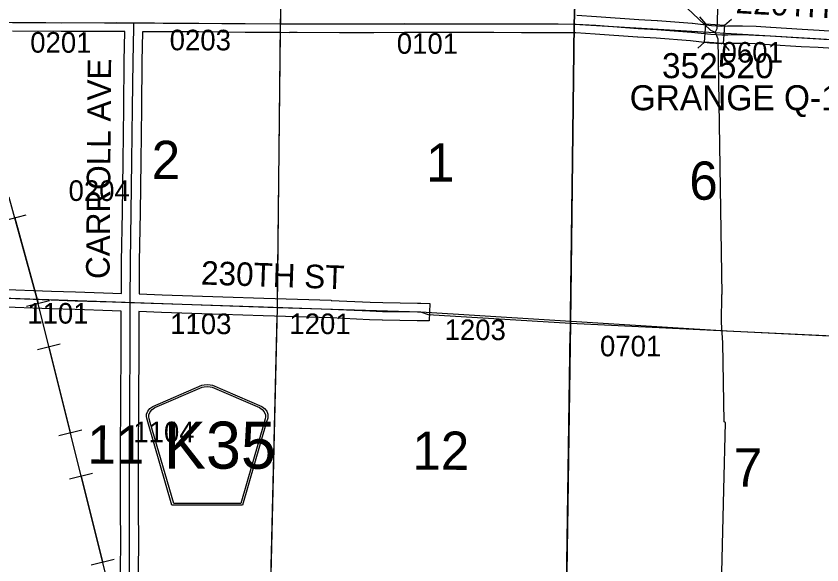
# Model space of a CAD drawing. Extents: x -157.2 to -99.3, y 12.2 to 46.2.
# Drawn here: x -142.682 to -139.945, y 27.194 to 29.059 of the extents above; entities that cross this region are included whole.
import ezdxf

# ---------------------------------------------------------------- set-up
doc = ezdxf.new("R2010")
doc.units = 0
for name, color, linetype in [('tdCoHydroRiver', 7, 'Continuous'), ('tdCoPipe', 7, 'Continuous'), ('tdCoSecRdNmbr', 7, 'Continuous'), ('tdCoSecRdTxt', 7, 'Continuous'), ('tdCoSecRteBand', 7, 'Continuous'), ('tdCoSecRteCL', 7, 'Continuous'), ('tdCoSectLine', 7, 'Continuous'), ('tdCoSectLinePart', 7, 'Continuous'), ('tdCoSectNmbr', 7, 'Continuous'), ('tdCoShieldCoRte', 7, 'Continuous'), ('tdCoStrucSec', 7, 'Continuous'), ('tdCoStrucSecCoName', 7, 'Continuous'), ('tdCoStrucSecFHWANum', 7, 'Continuous'), ('tdCoSurfEarth', 7, 'Continuous'), ('tdCoSurfGravel', 7, 'Continuous'), ('tdCoTwpBndry', 7, 'Continuous'), ('tdCoTwpBndryShd', 7, 'Continuous')]:
    doc.layers.add(name, color=color, linetype=linetype)

msp = doc.modelspace()

# ---------------------------------------------------------------- linework, layer by layer
at = {"layer": 'tdCoHydroRiver'}
for points in [[(-140.2833, 29.5185), (-140.3022, 29.0153), (-140.3073, 29.0044)], [(-140.6419, 29.3126), (-140.3229, 29.0112), (-140.3073, 29.0044)], [(-140.3073, 29.0044), (-140.2985, 28.982), (-140.2845, 28.1123)], [(-140.3116, 26.0412), (-140.2783, 27.4482), (-140.2727, 27.677), (-140.2773, 27.6803), (-140.2811, 27.9477), (-140.2855, 28.0175), (-140.2845, 28.1123)]]:
    msp.add_lwpolyline(points, dxfattribs=at)
at = {"layer": 'tdCoPipe'}
for p, q in [((-142.7262, 28.3625), (-142.6486, 28.3838)), ((-142.6471, 28.073), (-142.5689, 28.0925)), ((-142.6103, 27.9255), (-142.5323, 27.9449)), ((-142.5375, 27.6334), (-142.4593, 27.6529)), ((-142.5007, 27.4859), (-142.4226, 27.5053)), ((-142.4279, 27.1938), (-142.3497, 27.2133))]:
    msp.add_line(p, q, dxfattribs=at)
for points in [[(-141.8432, 23.4016), (-141.8037, 25.2014), (-141.7215, 25.2046), (-141.7263, 25.7254), (-141.7884, 25.7254), (-142.1314, 26.6842), (-142.2613, 26.6924), (-142.6134, 28.1042), (-142.7064, 28.4423), (-142.7747, 28.4366), (-143.0459, 29.9873), (-142.9366, 30.0834), (-143.0259, 30.3496), (-143.3894, 30.93), (-143.4518, 31.5264), (-143.4951, 31.7911), (-143.6569, 31.8084), (-143.6986, 32.0013), (-143.8537, 32.158)], [(-142.6873, 28.3731), (-142.6134, 28.1042), (-142.608, 28.0828)], [(-142.5712, 27.9352), (-142.4984, 27.6431)], [(-142.4616, 27.4956), (-142.3888, 27.2035)]]:
    msp.add_lwpolyline(points, dxfattribs=at)
at = {"layer": 'tdCoSecRteBand'}
for points in [[(-140.7777, 29.0614), (-140.7111, 29.0575), (-140.7109, 29.0575), (-140.7107, 29.0575), (-140.5667, 29.0469), (-140.5041, 29.0434), (-140.5038, 29.0434), (-140.5035, 29.0434), (-140.3861, 29.0345), (-140.3855, 29.0345), (-140.3849, 29.0344), (-140.3198, 29.0269), (-140.2849, 29.025), (-140.2653, 29.0255), (-140.2652, 29.0255), (-140.265, 29.0255), (-140.216, 29.0262), (-140.215, 29.0262), (-140.2141, 29.0262), (-140.1684, 29.024), (-140.1683, 29.024), (-140.1682, 29.024), (-140.1189, 29.0213), (-140.1188, 29.0212), (-140.1187, 29.0212), (-140.0115, 29.0146), (-139.9539, 29.0114), (-139.9538, 29.0114), (-139.9537, 29.0114), (-139.8495, 29.0047)], [(-142.3248, 28.1162), (-142.3239, 28.2249), (-142.3239, 28.225), (-142.3239, 28.2251), (-142.3211, 28.3922), (-142.3192, 28.566), (-142.3192, 28.566), (-142.3192, 28.5661), (-142.317, 28.7475), (-142.3152, 28.9054), (-142.3152, 28.9055), (-142.3152, 28.9056), (-142.3133, 29.0064), (-142.3431, 29.0067), (-142.5286, 29.0064), (-142.5288, 29.0064), (-142.5289, 29.0064), (-142.6953, 29.0074)], [(-139.8532, 28.9448), (-139.9574, 28.9515), (-140.015, 28.9547), (-140.0151, 28.9547), (-140.0152, 28.9547), (-140.1223, 28.9614), (-140.1714, 28.9641), (-140.216, 28.9662), (-140.264, 28.9655), (-140.2846, 28.965), (-140.2857, 28.965), (-140.2869, 28.965), (-140.3239, 28.967), (-140.3248, 28.9671), (-140.3257, 28.9672), (-140.3912, 28.9747), (-140.5077, 28.9836), (-140.5703, 28.987), (-140.5706, 28.987), (-140.5709, 28.987), (-140.7149, 28.9976), (-140.7805, 29.0015), (-140.8406, 29.002), (-140.9655, 29.0022), (-140.9655, 29.0022), (-140.9655, 29.0022), (-141.0592, 29.0025), (-141.1741, 29.0025), (-141.1742, 29.0025), (-141.1742, 29.0025), (-141.3624, 29.0035), (-141.4672, 29.0022), (-141.4674, 29.0022), (-141.4675, 29.0022), (-141.5837, 29.0022), (-141.5837, 29.0022), (-141.5837, 29.0022), (-141.7275, 29.0025), (-141.7276, 29.0025), (-141.7276, 29.0025), (-141.7537, 29.0026), (-141.7542, 29.0026), (-141.7542, 29.0021), (-141.784, 29.0028), (-141.8137, 29.003), (-141.9047, 29.0035), (-141.9047, 29.0035), (-141.9048, 29.0035), (-142.062, 29.0049), (-142.2119, 29.0054), (-142.212, 29.0054), (-142.2121, 29.0054), (-142.2533, 29.0058), (-142.2552, 28.9046), (-142.257, 28.7469), (-142.257, 28.7468), (-142.257, 28.7468), (-142.2592, 28.5653), (-142.2611, 28.3915), (-142.2611, 28.3914), (-142.2611, 28.3913), (-142.2639, 28.2243), (-142.2648, 28.115), (-142.2649, 28.1143), (-142.1868, 28.1117), (-142.1868, 28.1117), (-142.1868, 28.1117), (-141.9799, 28.1048), (-141.8408, 28.1004), (-141.8408, 28.1004), (-141.8408, 28.1004), (-141.6117, 28.0928), (-141.6116, 28.0927), (-141.6114, 28.0927), (-141.4792, 28.087), (-141.4367, 28.0851), (-141.3188, 28.0834), (-141.3187, 28.0834), (-141.3186, 28.0834), (-141.3072, 28.0831), (-141.2773, 28.0825), (-141.2786, 28.0225), (-141.3086, 28.0232), (-141.3198, 28.0234), (-141.4381, 28.0251), (-141.4385, 28.0251), (-141.4389, 28.0252), (-141.4818, 28.027), (-141.6139, 28.0328), (-141.8428, 28.0404), (-141.9818, 28.0449), (-141.9819, 28.0449), (-141.9819, 28.0449), (-142.1888, 28.0518), (-142.2653, 28.0543), (-142.2653, 27.9302), (-142.2653, 27.9301), (-142.2653, 27.93), (-142.2663, 27.7505), (-142.2673, 27.5738), (-142.2673, 27.4094), (-142.2668, 27.2474), (-142.2668, 27.2471), (-142.2668, 27.2469), (-142.2676, 27.2004), (-142.2679, 27.1121)], [(-142.7456, 28.1307), (-142.5618, 28.1241), (-142.4802, 28.1211), (-142.3543, 28.1172), (-142.3543, 28.1172), (-142.3543, 28.1172), (-142.3248, 28.1162)], [(-142.3279, 27.1133), (-142.3276, 27.2008), (-142.3276, 27.201), (-142.3276, 27.2012), (-142.3268, 27.2475), (-142.3273, 27.4093), (-142.3273, 27.4093), (-142.3273, 27.4094), (-142.3273, 27.5738), (-142.3273, 27.5739), (-142.3273, 27.574), (-142.3263, 27.7508), (-142.3253, 27.9303), (-142.3253, 28.0555), (-142.3254, 28.0555), (-142.3254, 28.0562), (-142.3261, 28.0562), (-142.3562, 28.0572), (-142.4822, 28.0611), (-142.4823, 28.0611), (-142.4823, 28.0611), (-142.564, 28.0641), (-142.7479, 28.0708)]]:
    msp.add_lwpolyline(points, dxfattribs=at)
at = {"layer": 'tdCoSecRteCL'}
for points in [[(-141.7835, 29.0328), (-141.7828, 29.0627), (-141.7803, 29.1461), (-141.7766, 29.2679), (-141.7722, 29.3974), (-141.7705, 29.4423), (-141.7658, 29.6003), (-141.7598, 29.7818), (-141.7554, 29.9291), (-141.7539, 29.9616), (-141.7519, 30.0277)], [(-143.2781, 29.0393), (-143.1459, 29.0386), (-143.0434, 29.0386), (-142.8833, 29.0384), (-142.6951, 29.0374), (-142.5287, 29.0364), (-142.343, 29.0367), (-142.2831, 29.0361)], [(-142.2951, 28.0852), (-142.2939, 28.2246), (-142.2911, 28.3918), (-142.2892, 28.5657), (-142.287, 28.7472), (-142.2852, 28.905), (-142.283, 29.0199), (-142.2831, 29.0361)], [(-142.2831, 29.0361), (-142.2118, 29.0354), (-142.0619, 29.0349), (-141.9045, 29.0335), (-141.7835, 29.0328)], [(-141.7835, 29.0328), (-141.7275, 29.0325), (-141.5837, 29.0322), (-141.4675, 29.0322), (-141.3625, 29.0335), (-141.1741, 29.0325), (-141.0592, 29.0325), (-140.9654, 29.0322), (-140.8404, 29.032), (-140.7795, 29.0315), (-140.7129, 29.0276), (-140.5687, 29.0169), (-140.5058, 29.0135), (-140.3884, 29.0046), (-140.3223, 28.997), (-140.2853, 28.995), (-140.2646, 28.9955), (-140.2155, 28.9962), (-140.1699, 28.994), (-140.1206, 28.9913), (-140.0133, 28.9846), (-139.9556, 28.9814), (-139.8513, 28.9748), (-139.7793, 28.971)], [(-143.2932, 28.1266), (-143.2435, 28.1249), (-143.0386, 28.1151), (-142.9227, 28.1091), (-142.7468, 28.1007), (-142.5629, 28.0941), (-142.4813, 28.0911), (-142.3552, 28.0872), (-142.2951, 28.0852)], [(-142.298, 27.0822), (-142.2976, 27.2007), (-142.2968, 27.2473), (-142.2973, 27.4094), (-142.2973, 27.5738), (-142.2963, 27.7507), (-142.2953, 27.9302), (-142.2953, 28.0606), (-142.2951, 28.0852)], [(-142.2951, 28.0852), (-142.1878, 28.0818), (-141.9809, 28.0749), (-141.8418, 28.0704), (-141.6127, 28.0628), (-141.4805, 28.057), (-141.4376, 28.0551), (-141.3192, 28.0534), (-141.3079, 28.0532)]]:
    msp.add_lwpolyline(points, dxfattribs=at)
at = {"layer": 'tdCoSectLine'}
for points in [[(-141.7839, 29.0328), (-141.7523, 30.0277)], [(-140.7866, 29.0316), (-140.7542, 30.0172)], [(-142.7824, 29.0379), (-141.7839, 29.0328)], [(-141.7943, 28.0688), (-141.7839, 29.0328)], [(-141.7839, 29.0328), (-140.7866, 29.0316)], [(-140.7992, 28.0152), (-140.7866, 29.0316)], [(-140.7866, 29.0316), (-139.7961, 28.9719)], [(-142.7987, 28.1032), (-141.7943, 28.0688)], [(-141.8185, 27.0647), (-141.7943, 28.0688)], [(-141.7943, 28.0688), (-141.3083, 28.0532), (-141.2823, 28.0446), (-140.7992, 28.0152)], [(-140.8137, 27.0113), (-140.7992, 28.0152)], [(-140.7992, 28.0152), (-139.7803, 27.9656)]]:
    msp.add_lwpolyline(points, dxfattribs=at)
at = {"layer": 'tdCoSectLinePart'}
for points in [[(-141.794, 28.0987), (-141.7842, 29.0029)], [(-140.7988, 28.0452), (-140.787, 29.0015)], [(-141.8178, 27.0942), (-141.7951, 28.0388)], [(-141.3079, 28.0532), (-140.2689, 27.9894), (-139.8103, 27.967)], [(-140.8133, 27.0418), (-140.7996, 27.9852)]]:
    msp.add_lwpolyline(points, dxfattribs=at)
at = {"layer": 'tdCoShieldCoRte'}
for points in [[(-142.1531, 27.3963), (-142.235, 27.6792), (-142.2389, 27.6923), (-142.2396, 27.6982), (-142.2396, 27.706), (-142.2354, 27.7163), (-142.2281, 27.7248), (-142.2185, 27.7315), (-142.0512, 27.8039), (-142.0437, 27.8055), (-142.0333, 27.8064), (-142.0229, 27.8055), (-142.0154, 27.8039), (-141.8481, 27.7315), (-141.8385, 27.7248), (-141.8312, 27.7163), (-141.827, 27.706), (-141.827, 27.6982), (-141.8277, 27.6923), (-141.8316, 27.6792), (-141.9135, 27.3963)], [(-142.1472, 27.4026), (-142.2269, 27.6779), (-142.2307, 27.6905), (-142.2314, 27.6962), (-142.2314, 27.7037), (-142.2273, 27.7136), (-142.2203, 27.7217), (-142.2111, 27.7281), (-142.0505, 27.7976), (-142.0433, 27.7991), (-142.0333, 27.8), (-142.0233, 27.7991), (-142.0161, 27.7976), (-141.8555, 27.7281), (-141.8463, 27.7217), (-141.8393, 27.7136), (-141.8353, 27.7037), (-141.8353, 27.6962), (-141.8359, 27.6905), (-141.8397, 27.6779), (-141.9194, 27.4026)]]:
    msp.add_lwpolyline(points, close=True, dxfattribs=at)
at = {"layer": 'tdCoStrucSec'}
for p, q in [((-140.3386, 29.0323), (-140.3591, 29.056)), ((-140.2762, 29.0277), (-140.2525, 29.0482)), ((-140.3432, 28.9699), (-140.3669, 28.9494)), ((-140.2808, 28.9653), (-140.2603, 28.9416))]:
    msp.add_line(p, q, dxfattribs=at)
msp.add_lwpolyline([(-140.3386, 29.0323), (-140.2762, 29.0277), (-140.2808, 28.9653), (-140.3432, 28.9699)], close=True, dxfattribs=at)
at = {"layer": 'tdCoSurfEarth'}
msp.add_lwpolyline([(-141.4805, 28.057), (-141.4376, 28.0551), (-141.3192, 28.0534), (-141.3079, 28.0532)], dxfattribs=at)
at = {"layer": 'tdCoSurfGravel'}
for points in [[(-141.7835, 29.0328), (-141.7828, 29.0627), (-141.7803, 29.1461), (-141.7766, 29.2679), (-141.7722, 29.3974), (-141.7705, 29.4423), (-141.7658, 29.6003), (-141.7598, 29.7818), (-141.7554, 29.9291), (-141.7539, 29.9616), (-141.7519, 30.0277)], [(-143.2781, 29.0393), (-143.1459, 29.0386), (-143.0434, 29.0386), (-142.8833, 29.0384), (-142.6951, 29.0374), (-142.5287, 29.0364), (-142.343, 29.0367), (-142.2831, 29.0361)], [(-142.2951, 28.0852), (-142.2939, 28.2246), (-142.2911, 28.3918), (-142.2892, 28.5657), (-142.287, 28.7472), (-142.2852, 28.905), (-142.283, 29.0199), (-142.2831, 29.0361)], [(-142.2831, 29.0361), (-142.2118, 29.0354), (-142.0619, 29.0349), (-141.9045, 29.0335), (-141.7835, 29.0328), (-141.7275, 29.0325), (-141.5837, 29.0322), (-141.4675, 29.0322), (-141.3625, 29.0335), (-141.1741, 29.0325), (-141.0592, 29.0325), (-140.9654, 29.0322), (-140.8404, 29.032), (-140.7795, 29.0315), (-140.7129, 29.0276), (-140.5687, 29.0169), (-140.5058, 29.0135), (-140.3884, 29.0046), (-140.3223, 28.997), (-140.2853, 28.995), (-140.2646, 28.9955), (-140.2155, 28.9962), (-140.1699, 28.994), (-140.1206, 28.9913), (-140.0133, 28.9846), (-139.9556, 28.9814), (-139.8513, 28.9748)], [(-143.7898, 28.1424), (-143.7459, 28.1412), (-143.571, 28.1353), (-143.4213, 28.1308), (-143.2932, 28.1266), (-143.2435, 28.1249), (-143.0386, 28.1151), (-142.9227, 28.1091), (-142.7468, 28.1007), (-142.5629, 28.0941), (-142.4813, 28.0911), (-142.3552, 28.0872), (-142.2951, 28.0852), (-142.1878, 28.0818), (-141.9809, 28.0749), (-141.8418, 28.0704), (-141.6127, 28.0628), (-141.4805, 28.057)], [(-142.3286, 26.0843), (-142.3247, 26.1936), (-142.3185, 26.3689), (-142.3126, 26.5386), (-142.3072, 26.7137), (-142.303, 26.8861), (-142.298, 27.0629), (-142.298, 27.0822), (-142.2976, 27.2007), (-142.2968, 27.2473), (-142.2973, 27.4094), (-142.2973, 27.5738), (-142.2963, 27.7507), (-142.2953, 27.9302), (-142.2953, 28.0606), (-142.2951, 28.0852)]]:
    msp.add_lwpolyline(points, dxfattribs=at)
at = {"layer": 'tdCoTwpBndry'}
for points in [[(-140.7988, 28.0452), (-140.787, 29.0016)], [(-140.8133, 27.0413), (-140.7996, 27.9852)]]:
    msp.add_lwpolyline(points, dxfattribs=at)
at = {"layer": 'tdCoTwpBndryShd'}
for points in [[(-140.5574, 35.0411), (-140.6069, 34.0205), (-140.6476, 33.0243), (-140.68, 32.0266), (-140.7194, 31.0261), (-140.7542, 30.0172), (-140.7866, 29.0316), (-140.7992, 28.0152), (-140.8137, 27.0113), (-140.8321, 26.0183), (-140.8465, 25.0216), (-140.872, 24.0239), (-140.8917, 23.0263), (-140.9324, 22.0454), (-140.9642, 21.0502), (-140.9973, 20.0552), (-141.0197, 19.061), (-141.0567, 18.0706), (-141.0904, 17.0763)], [(-148.6552, 29.1359), (-147.7617, 29.1108), (-146.7666, 29.0737), (-145.7949, 29.0582), (-144.7725, 29.0447), (-143.7799, 29.0389), (-142.7824, 29.0379), (-141.7839, 29.0328), (-140.7866, 29.0316), (-139.7961, 28.9719), (-138.7976, 28.9254), (-137.7864, 28.8705), (-136.7821, 28.8176), (-135.7696, 28.7544), (-134.7778, 28.6994), (-133.8175, 28.674)]]:
    msp.add_lwpolyline(points, dxfattribs=at)

# ---------------------------------------------------------------- texts
at = {"layer": 'tdCoSecRdNmbr'}
for s, rotation, p in [('0201', 359.8912, (-142.6346, 28.9345)), ('0203', 359.8915, (-142.1609, 28.9426)), ('0101', 359.8921, (-141.3892, 28.9309)), ('0601', 359.8934, (-140.2857, 28.9008)), ('0204', 359.8913, (-142.5044, 28.4306)), ('1101', 359.8911, (-142.6448, 28.0138)), ('1103', 359.8915, (-142.1592, 27.9782)), ('1201', 359.8918, (-141.7543, 27.9781)), ('1203', 359.8922, (-141.2268, 27.9578)), ('0701', 359.8931, (-140.6988, 27.9025)), ('1104', 359.8914, (-142.2844, 27.6104))]:
    msp.add_text(s, height=0.07, rotation=rotation, dxfattribs=at).set_placement(p)
at = {"layer": 'tdCoSecRdTxt'}
for s, rotation, p in [('220TH ST', 356.9221, (-140.2388, 29.0689)), ('CARROLL AVE', 89.5685, (-142.3651, 28.165)), ('230TH ST', 358.102, (-142.0553, 28.1466))]:
    msp.add_text(s, height=0.08, rotation=rotation, dxfattribs=at).set_placement(p)
at = {"layer": 'tdCoSectNmbr'}
for s, rotation, p in [('2', 359.8914, (-142.222, 28.5052)), ('1', 359.8921, (-141.2899, 28.4963)), ('6', 359.8933, (-140.3954, 28.4347)), ('11', 359.8912, (-142.4403, 27.5377)), ('12', 359.8921, (-141.3364, 27.5169)), ('7', 359.8934, (-140.2444, 27.46))]:
    msp.add_text(s, height=0.13, rotation=rotation, dxfattribs=at).set_placement(p)
at = {"layer": 'tdCoShieldCoRte'}
msp.add_text('K35', height=0.16, dxfattribs=at).set_placement((-142.1804, 27.5205))
at = {"layer": 'tdCoStrucSecCoName'}
msp.add_text('GRANGE Q-18', height=0.085, dxfattribs=at).set_placement((-140.5979, 28.7388))
at = {"layer": 'tdCoStrucSecFHWANum'}
msp.add_text('352520', height=0.085, dxfattribs=at).set_placement((-140.4882, 28.8478))

doc.saveas('drawing.dxf')
